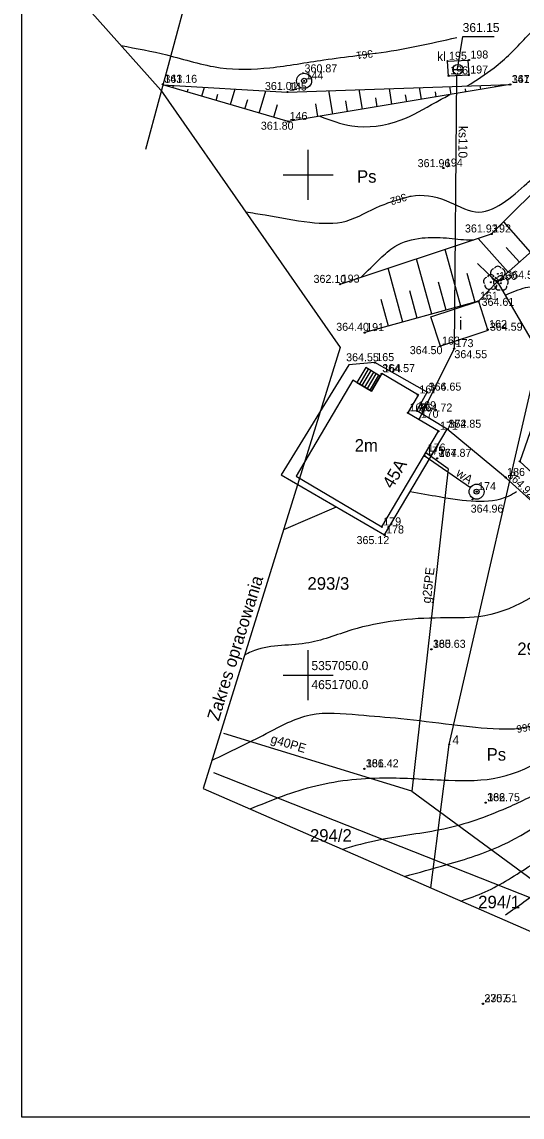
# Model space of a CAD drawing. Extents: x 4635329 to 4651863, y 5356628 to 5367582.
# Drawn here: x 4651671.4 to 4651721.4, y 5357005.8 to 5357115.3 of the extents above; entities that cross this region are included whole.
import ezdxf

# ---------------------------------------------------------------- set-up
doc = ezdxf.new("R2010")
doc.units = 0
for name, color, linetype in [('Level 1', 7, 'Continuous'), ('Level 12', 7, 'Continuous'), ('Level 13', 7, 'Continuous'), ('Level 14', 7, 'Continuous'), ('Level 15', 7, 'Continuous'), ('Level 2', 7, 'Continuous'), ('Level 20', 7, 'Continuous'), ('Level 22', 7, 'Continuous'), ('Level 35', 7, 'Continuous'), ('Level 36', 7, 'Continuous'), ('Level 37', 7, 'Continuous'), ('Level 39', 7, 'Continuous'), ('Level 4', 7, 'Continuous'), ('Level 44', 7, 'Continuous'), ('Level 45', 7, 'Continuous'), ('Level 46', 7, 'Continuous'), ('Level 47', 7, 'Continuous'), ('Level 48', 7, 'Continuous'), ('Level 5', 7, 'Continuous'), ('Level 54', 7, 'Continuous'), ('Level 55', 7, 'Continuous'), ('Level 58', 7, 'Continuous'), ('Level 6', 7, 'Continuous'), ('Level 60', 7, 'Continuous'), ('Level 62', 7, 'Continuous'), ('Level 63', 7, 'Continuous')]:
    doc.layers.add(name, color=color, linetype=linetype)

msp = doc.modelspace()

# ---------------------------------------------------------------- linework, layer by layer
at = {"layer": 'Level 1'}
for p, q in [((4651674.731, 5357120.311), (4651685.274, 5357108.466)), ((4651685.274, 5357108.466), (4651703.222, 5357082.749)), ((4651703.222, 5357082.749), (4651689.514, 5357038.661)), ((4651689.514, 5357038.661), (4651730.37, 5357020.838))]:
    msp.add_line(p, q, dxfattribs=at)
at = {"layer": 'Level 13'}
for points in [[(4651671.382, 5357244.835), (4651857.008, 5357244.835), (4651857.008, 5357005.82), (4651671.382, 5357005.82)], [(4651707.37, 5357064.82), (4651713.04, 5357074.38), (4651709.976, 5357076.197), (4651711.033, 5357077.979), (4651707.381, 5357080.1450000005), (4651706.335, 5357078.382), (4651704.4860000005, 5357079.479), (4651698.8040000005, 5357069.903)], [(4651707.37, 5357064.82), (4651707.37, 5357064.82)]]:
    msp.add_lwpolyline(points, close=True, dxfattribs=at)
at = {"layer": 'Level 15'}
for p, q in [((4651705.757, 5357080.742000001), (4651704.871, 5357079.25)), ((4651706.015, 5357080.589), (4651705.129, 5357079.097)), ((4651706.273, 5357080.436), (4651705.387, 5357078.944)), ((4651707.22, 5357079.874), (4651705.757, 5357080.742000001)), ((4651706.531, 5357080.282), (4651705.6450000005, 5357078.79)), ((4651706.789, 5357080.129), (4651705.903, 5357078.637)), ((4651707.047, 5357079.976), (4651706.161, 5357078.484)), ((4651706.335, 5357078.382), (4651707.22, 5357079.874)), ((4651704.871, 5357079.25), (4651706.335, 5357078.382))]:
    msp.add_line(p, q, dxfattribs=at)
for points in [[(4651713.94, 5357111.37), (4651715.976, 5357111.484), (4651716.0600000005, 5357109.99), (4651714.024, 5357109.876)], [(4651717.03, 5357087.37), (4651717.9860000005, 5357084.438), (4651713.24, 5357082.89), (4651712.284, 5357085.822)]]:
    msp.add_lwpolyline(points, close=True, dxfattribs=at)
at = {"layer": 'Level 2'}
msp.add_line((4651691.014, 5357129.514), (4651683.746, 5357102.5370000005), dxfattribs=at)
at = {"layer": 'Level 20'}
for points in [[(4651722.32, 5357083.58), (4651718.95, 5357089.36)], [(4651724.46, 5357080.82), (4651721.17, 5357071.37)], [(4651719.75, 5357069.76), (4651713.89, 5357074.58)], [(4651744.63, 5357054), (4651742.88, 5357054.46), (4651740.55, 5357055.11), (4651729.54, 5357063.65), (4651721.17, 5357071.37)], [(4651719.75, 5357069.76), (4651728.41, 5357061.94), (4651740.36, 5357051.28), (4651742.88, 5357049.73)]]:
    msp.add_lwpolyline(points, dxfattribs=at)
at = {"layer": 'Level 22'}
msp.add_lwpolyline([(4651707.65, 5357064.01), (4651713.89, 5357074.58), (4651710.86, 5357076.43), (4651711.9, 5357078.29), (4651706.67, 5357081.24), (4651704.079, 5357081.007), (4651697.294, 5357070.035), (4651707.65, 5357064.01)], dxfattribs=at)
at = {"layer": 'Level 35'}
msp.add_lwpolyline([(4651711.598, 5357071.949), (4651716.232, 5357068.765)], dxfattribs=at)
at = {"layer": 'Level 36'}
msp.add_line((4651714.473, 5357110.548), (4651715.473, 5357110.548), dxfattribs=at)
msp.add_lwpolyline([(4651714.943, 5357110.578), (4651715.457, 5357113.834), (4651718.589, 5357113.834)], dxfattribs=at)
msp.add_circle((4651714.973149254, 5357110.548323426), 0.5, dxfattribs=at)
at = {"layer": 'Level 37'}
msp.add_lwpolyline([(4651714.828, 5357109.921), (4651714.600000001, 5357082.64), (4651711.11, 5357075.58)], dxfattribs=at)
at = {"layer": 'Level 39'}
for points in [[(4651714.01, 5357070.62), (4651711.766, 5357072.232)], [(4651714.01, 5357070.62), (4651710.38, 5357038.4), (4651691.571, 5357044.149)], [(4651710.38, 5357038.4), (4651726.98, 5357026.22)]]:
    msp.add_lwpolyline(points, dxfattribs=at)
at = {"layer": 'Level 4'}
for p, q in [((4651714.100000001, 5357043.07), (4651723.55, 5357084.05)), ((4651712.286, 5357028.727), (4651714.100000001, 5357043.07)), ((4651690.538, 5357040.28), (4651729.758, 5357024.764))]:
    msp.add_line(p, q, dxfattribs=at)
at = {"layer": 'Level 44'}
for centre in [(4651699.493658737, 5357110.182), (4651685.48, 5357109.0600000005), (4651720.22, 5357109.04), (4651697.94, 5357108.29), (4651698, 5357105.34), (4651713.53, 5357100.69), (4651718.350000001, 5357094.100000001), (4651718.95, 5357089.36), (4651703.21, 5357089.09), (4651717.03, 5357087.37), (4651705.66, 5357084.24), (4651717.95, 5357084.55), (4651713.24, 5357082.89), (4651714.600000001, 5357082.64), (4651706.67, 5357081.24), (4651707.36, 5357080.11), (4651711.9, 5357078.29), (4651710.86, 5357076.43), (4651713.89, 5357074.58), (4651712.91, 5357071.67), (4651721.17, 5357071.37), (4651719.75, 5357069.76), (4651716.440698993, 5357067.567027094), (4651707.65, 5357064.01), (4651712.33, 5357052.58), (4651705.63, 5357040.64), (4651717.76, 5357037.25), (4651717.48, 5357017.15), (4651717.48, 5357017.15)]:
    msp.add_circle(centre, 0.04, dxfattribs=at)
at = {"layer": 'Level 46'}
for p, q in [((4651704.875, 5357111.925), (4651706.693, 5357112.16)), ((4651707.9690000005, 5357097.197), (4651710.095, 5357097.843)), ((4651697.564, 5357064.55), (4651702.824, 5357066.818)), ((4651720.632, 5357044.616), (4651722.726, 5357044.974))]:
    msp.add_line(p, q, dxfattribs=at)
for points in [[(4651715.922, 5357108.8950000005), (4651718.598, 5357110.718), (4651721.751, 5357113.69), (4651723.994, 5357115.873), (4651726.419, 5357117.329), (4651727.9350000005, 5357117.996), (4651728.782, 5357118.194)], [(4651706.693, 5357112.16), (4651706.799, 5357112.174), (4651714.865, 5357113.749)], [(4651681.296, 5357112.936), (4651685.881, 5357111.992000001), (4651691.216, 5357110.718), (4651696.188, 5357110.718), (4651701.585, 5357111.507), (4651704.875, 5357111.925)], [(4651701.19, 5357105.871), (4651704.365, 5357104.9180000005), (4651709.215, 5357105.464), (4651712.7930000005, 5357107.284), (4651714.193, 5357108.036)], [(4651710.095, 5357097.843), (4651710.307, 5357097.883), (4651713.763, 5357097.458000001), (4651716.734, 5357096.306), (4651721.888, 5357099.157), (4651722.9180000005, 5357100.066000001)], [(4651693.759000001, 5357096.308), (4651695.694, 5357096.0030000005), (4651700.181, 5357095.275), (4651703.819, 5357095.396), (4651707.215, 5357096.9120000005), (4651707.9690000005, 5357097.197)], [(4651705.312, 5357089.786), (4651707.215, 5357091.636), (4651708.67, 5357092.849), (4651711.398, 5357093.698), (4651713.824, 5357093.698), (4651716.1280000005, 5357093.516), (4651716.585, 5357093.516)], [(4651719.746, 5357087.994), (4651721.754, 5357088.741), (4651725.392, 5357088.801), (4651727.332, 5357088.68), (4651727.741, 5357088.68)], [(4651710.2190000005, 5357068.362), (4651713.112, 5357067.8440000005), (4651716.78, 5357067.389), (4651720.024, 5357067.904), (4651720.829, 5357068.3440000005)], [(4651727.711, 5357062.571), (4651725.805, 5357060.508), (4651717.074, 5357055.838), (4651713.254, 5357055.717), (4651704.374, 5357054.513), (4651699.766, 5357053.1790000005), (4651694.309, 5357052.33), (4651693.661, 5357052)], [(4651694.191, 5357036.621), (4651700.772, 5357038.944), (4651708.048, 5357039.732), (4651714.051, 5357039.49), (4651719.144, 5357039.7930000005), (4651728.057, 5357045.676), (4651730.846, 5357049.922), (4651732.786, 5357053.44), (4651734.545, 5357055.017), (4651735.638, 5357055.492000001)], [(4651690.393, 5357041.489), (4651695.809, 5357044.152), (4651700.2360000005, 5357046.033), (4651705.026000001, 5357046.033), (4651709.2700000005, 5357045.669), (4651714.363, 5357045.062), (4651719.093, 5357044.638), (4651720.632, 5357044.616)], [(4651709.643, 5357029.88), (4651713.869, 5357031.059), (4651719.386, 5357033), (4651728.845, 5357039.369), (4651731.4520000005, 5357041.127), (4651732.2700000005, 5357041.531)], [(4651722.254, 5357037.828), (4651720.226, 5357036.881), (4651713.981, 5357034.698), (4651707.5540000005, 5357033.606), (4651703.872, 5357032.7020000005), (4651703.457, 5357032.579)], [(4651715.289, 5357027.417), (4651717.696, 5357028.335), (4651722.3040000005, 5357031.004), (4651723.226, 5357031.574)], [(4651719.75, 5357026.025), (4651723.449, 5357028.633), (4651729.016, 5357032.058)]]:
    msp.add_spline(points, degree=3, dxfattribs=at)
at = {"layer": 'Level 48'}
for p, q in [((4651698, 5357105.34), (4651685.48, 5357109.0200000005)), ((4651685.48, 5357109.0200000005), (4651697.9, 5357108.29)), ((4651686.487, 5357108.724), (4651686.556, 5357108.957)), ((4651717.261, 5357108.547), (4651717.196, 5357108.938)), ((4651718.74, 5357108.794), (4651718.724, 5357108.891)), ((4651687.926, 5357108.301), (4651688.009000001, 5357108.584)), ((4651689.365, 5357107.8780000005), (4651689.629, 5357108.776000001)), ((4651690.8040000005, 5357107.455), (4651690.985, 5357108.07)), ((4651692.244, 5357107.032), (4651692.703, 5357108.595)), ((4651695.122, 5357106.186), (4651695.777, 5357108.415)), ((4651702.464, 5357106.083000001), (4651702.074, 5357108.4290000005)), ((4651705.424, 5357106.576), (4651705.098, 5357108.531)), ((4651708.383, 5357107.069), (4651708.123, 5357108.633)), ((4651709.863, 5357107.315), (4651709.749, 5357107.999)), ((4651711.342, 5357107.562), (4651711.147, 5357108.735)), ((4651712.822, 5357107.808), (4651712.74, 5357108.297)), ((4651714.301, 5357108.0540000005), (4651714.171, 5357108.836)), ((4651715.781, 5357108.301), (4651715.732, 5357108.5940000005)), ((4651693.683, 5357106.609), (4651693.961, 5357107.557)), ((4651696.561, 5357105.763), (4651696.937, 5357107.044)), ((4651700.985, 5357105.837), (4651700.773, 5357107.108)), ((4651703.944, 5357106.33), (4651703.765, 5357107.405)), ((4651706.903, 5357106.823), (4651706.757, 5357107.7020000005)), ((4651722.247, 5357092.273), (4651719.562, 5357095.312)), ((4651719.999, 5357090.2870000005), (4651717.018, 5357093.659)), ((4651715.26, 5357086.883), (4651713.697, 5357092.5600000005)), ((4651721.123, 5357091.28), (4651719.811, 5357092.764)), ((4651712.368, 5357086.087), (4651710.846, 5357091.617000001)), ((4651709.476, 5357085.29), (4651707.994, 5357090.673)), ((4651718.88, 5357089.288), (4651716.955, 5357091.1450000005)), ((4651713.814, 5357086.485), (4651713.0430000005, 5357089.2870000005)), ((4651716.707, 5357087.281), (4651715.915, 5357090.157)), ((4651710.922, 5357085.688), (4651710.171, 5357088.417)), ((4651708.029, 5357084.892), (4651707.299, 5357087.547))]:
    msp.add_line(p, q, dxfattribs=at)
for points in [[(4651697.94, 5357108.29), (4651720.22, 5357109.04)], [(4651720.22, 5357109.04), (4651698, 5357105.34)], [(4651703.21, 5357089.09), (4651718.350000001, 5357094.100000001), (4651724.53, 5357100.28), (4651730.3100000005, 5357104.8100000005)], [(4651730.3100000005, 5357104.8100000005), (4651723.850000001, 5357093.69), (4651718.95, 5357089.36), (4651717.03, 5357087.37), (4651705.66, 5357084.24)]]:
    msp.add_lwpolyline(points, dxfattribs=at)
at = {"layer": 'Level 54'}
for centre, radius in [((4651699.600000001, 5357109.41), 0.75), ((4651699.600000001, 5357109.41), 0.25), ((4651716.850000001, 5357068.34), 0.75), ((4651716.850000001, 5357068.34), 0.25000000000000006)]:
    msp.add_circle(centre, radius, dxfattribs=at)
at = {"layer": 'Level 55'}
for centre in [(4651718.277921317, 5357089.267698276), (4651718.975033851, 5357090.116629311), (4651719.278126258, 5357089.17674138)]:
    msp.add_circle(centre, 0.045, dxfattribs=at)
for centre, start, end in [((4651718.618533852, 5357090.23262931), 102.15015833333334, 221.80155000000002), ((4651718.975033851, 5357090.491629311), 30.14713055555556, 149.85286944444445), ((4651719.331533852, 5357090.23262931), 318.19845000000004, 77.84984166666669), ((4651717.921421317, 5357089.383698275), 102.15015833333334, 221.80155000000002), ((4651718.277921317, 5357089.642698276), 30.14713055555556, 149.85286944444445), ((4651718.7545338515, 5357089.8131293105), 174.10764444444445, 293.8915888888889), ((4651718.921626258, 5357089.29274138), 102.15015833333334, 221.80155000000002), ((4651718.634421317, 5357089.383698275), 318.19845000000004, 77.84984166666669), ((4651719.278126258, 5357089.55174138), 30.14713055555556, 149.85286944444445), ((4651719.195533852, 5357089.8131293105), 246.10841111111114, 5.8901916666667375), ((4651719.634626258, 5357089.29274138), 318.19845000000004, 77.84984166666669), ((4651718.057421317, 5357088.9641982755), 174.10764444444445, 293.8915888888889), ((4651718.498421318, 5357088.9641982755), 246.10841111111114, 5.8901916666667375), ((4651719.057626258, 5357088.87324138), 174.10764444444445, 293.8915888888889), ((4651719.498626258, 5357088.87324138), 246.10841111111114, 5.8901916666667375)]:
    msp.add_arc(centre, 0.375, start, end, dxfattribs=at)
at = {"layer": 'Level 60'}
for p, q in [((4651700, 5357097.5), (4651700, 5357102.5)), ((4651697.5, 5357100), (4651702.5, 5357100)), ((4651700, 5357047.5), (4651700, 5357052.5)), ((4651697.5, 5357050), (4651702.5, 5357050))]:
    msp.add_line(p, q, dxfattribs=at)
at = {"layer": 'Level 62'}
msp.add_circle((4651714.100000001, 5357043.07), 0.05, dxfattribs=at)
at = {"layer": 'Level 63'}
for centre in [(4651713.94, 5357111.37), (4651716.08, 5357111.49), (4651714.0600000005, 5357109.91), (4651716.0600000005, 5357109.99), (4651685.48, 5357109.0600000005), (4651699.600000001, 5357109.41), (4651720.22, 5357109.04), (4651697.94, 5357108.29), (4651698, 5357105.34), (4651713.53, 5357100.69), (4651718.350000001, 5357094.100000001), (4651703.21, 5357089.09), (4651718.95, 5357089.36), (4651717.03, 5357087.37), (4651705.66, 5357084.24), (4651717.95, 5357084.55), (4651713.24, 5357082.89), (4651714.600000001, 5357082.64), (4651706.67, 5357081.24), (4651707.36, 5357080.11), (4651711.9, 5357078.29), (4651710.98, 5357078.01), (4651709.99, 5357076.22), (4651710.86, 5357076.43), (4651711.11, 5357075.58), (4651713.04, 5357074.38), (4651713.89, 5357074.58), (4651711.67, 5357071.9), (4651711.8100000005, 5357072.2), (4651712.91, 5357071.67), (4651721.17, 5357071.37), (4651719.75, 5357069.76), (4651716.850000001, 5357068.34), (4651707.37, 5357064.82), (4651707.65, 5357064.01), (4651712.33, 5357052.58), (4651705.63, 5357040.64), (4651717.76, 5357037.25), (4651717.48, 5357017.15), (4651717.48, 5357017.15)]:
    msp.add_circle(centre, 0.06, dxfattribs=at)

# ---------------------------------------------------------------- texts
at = {"layer": 'Level 12'}
for p in [(4651704.891, 5357099.224), (4651717.847, 5357041.455)]:
    msp.add_text('Ps', height=1.2499980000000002, dxfattribs=at).set_placement(p)
at = {"layer": 'Level 14'}
for s, p in [('i', (4651715.062, 5357084.532)), ('2m', (4651704.659, 5357072.3440000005))]:
    msp.add_text(s, height=1.2499980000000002, dxfattribs=at).set_placement(p)
at = {"layer": 'Level 35'}
msp.add_text('wA', height=0.9, rotation=325.50722222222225, dxfattribs=at).set_placement((4651714.707, 5357069.99))
at = {"layer": 'Level 36'}
msp.add_text('361.15', height=0.9, dxfattribs=at).set_placement((4651715.457, 5357114.284))
at = {"layer": 'Level 37'}
msp.add_text('kl', height=0.9, dxfattribs=at).set_placement((4651712.899, 5357111.3950000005))
msp.add_text('ks110', height=0.9, rotation=269.5211638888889, dxfattribs=at).set_placement((4651715.055, 5357104.9))
at = {"layer": 'Level 39'}
for s, rotation, p in [('g25PE', 83.57199444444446, (4651712.2530000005, 5357057.14)), ('g40PE', 343.00414722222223, (4651696.186, 5357043.261))]:
    msp.add_text(s, height=0.9, rotation=rotation, dxfattribs=at).set_placement(p)
at = {"layer": 'Level 45'}
for s, p in [('360.87', (4651699.644, 5357110.256)), ('361.16', (4651685.63, 5357109.21)), ('361.77', (4651720.37, 5357109.19)), ('361.01', (4651695.681, 5357108.494)), ('361.80', (4651695.274, 5357104.521)), ('361.96', (4651710.955, 5357100.779)), ('361.93', (4651715.6850000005, 5357094.25)), ('364.56', (4651719.812, 5357089.616)), ('362.10', (4651700.545, 5357089.21)), ('364.61', (4651717.347, 5357086.914)), ('364.40', (4651702.812, 5357084.42)), ('364.59', (4651718.175, 5357084.428)), ('364.50', (4651710.164, 5357082.086)), ('364.55', (4651703.8040000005, 5357081.375)), ('364.55', (4651714.629, 5357081.684)), ('364.57', (4651707.419, 5357080.29)), ('364.65', (4651712.05, 5357078.44)), ('364.72', (4651711.147, 5357076.353)), ('364.85', (4651714.04, 5357074.73)), ('364.87', (4651713.0600000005, 5357071.82)), ('364.96', (4651716.257, 5357066.246)), ('365.12', (4651704.8440000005, 5357063.099)), ('365.63', (4651712.48, 5357052.73)), ('366.42', (4651705.78, 5357040.79)), ('366.75', (4651717.91, 5357037.4)), ('370.51', (4651717.63, 5357017.3)), ('370.51', (4651717.63, 5357017.3))]:
    msp.add_text(s, height=0.7999980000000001, dxfattribs=at).set_placement(p)
msp.add_text('364.92', height=0.7999980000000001, rotation=315.84554722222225, dxfattribs=at).set_placement((4651719.867000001, 5357069.899))
at = {"layer": 'Level 47'}
for s, rotation, p in [('361', 187.33576111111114, (4651706.436, 5357112.502)), ('362', 197.42535555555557, (4651709.722, 5357098.175)), ('366', 189.3948888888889, (4651722.436, 5357045.23))]:
    msp.add_text(s, height=0.75, rotation=rotation, dxfattribs=at).set_placement(p)
at = {"layer": 'Level 5'}
for s, p in [('293/3', (4651699.936, 5357058.54)), ('293/1', (4651720.919, 5357052.007)), ('294/2', (4651700.189, 5357033.351)), ('294/1', (4651717.009000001, 5357026.695))]:
    msp.add_text(s, height=1.2499980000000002, dxfattribs=at).set_placement(p)
at = {"layer": 'Level 58'}
for s, p in [(' 5357050.0 ', (4651700, 5357050.5)), (' 4651700.0 ', (4651700, 5357048.600000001))]:
    msp.add_text(s, height=0.9, dxfattribs=at).set_placement(p)
at = {"layer": 'Level 6'}
for s, rotation, p in [('45A', 59.327980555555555, (4651708.42, 5357068.55)), ('Zakres opracowania', 72.72829722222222, (4651691.067, 5357045.341))]:
    msp.add_text(s, height=1.2499980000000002, rotation=rotation, dxfattribs=at).set_placement(p)
at = {"layer": 'Level 62'}
msp.add_text(' 4', height=0.9, dxfattribs=at).set_placement((4651714.100000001, 5357043.07))
at = {"layer": 'Level 63'}
for s, p in [('195', (4651714.09, 5357111.5200000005)), ('198', (4651716.23, 5357111.64)), ('143', (4651685.63, 5357109.21)), ('144', (4651699.75, 5357109.5600000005)), ('196', (4651714.21, 5357110.0600000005)), ('197', (4651716.21, 5357110.14)), ('147', (4651720.37, 5357109.19)), ('145', (4651698.09, 5357108.44)), ('146', (4651698.15, 5357105.49)), ('194', (4651713.68, 5357100.84)), ('192', (4651718.5, 5357094.25)), ('160', (4651719.100000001, 5357089.51)), ('193', (4651703.36, 5357089.24)), ('161', (4651717.18, 5357087.5200000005)), ('191', (4651705.8100000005, 5357084.39)), ('162', (4651718.100000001, 5357084.7)), ('163', (4651713.39, 5357083.04)), ('173', (4651714.75, 5357082.79)), ('165', (4651706.82, 5357081.39)), ('164', (4651707.51, 5357080.26)), ('167', (4651711.13, 5357078.16)), ('166', (4651712.05, 5357078.44)), ('168', (4651710.14, 5357076.37)), ('169', (4651711.01, 5357076.58)), ('170', (4651711.26, 5357075.73)), ('171', (4651713.19, 5357074.53)), ('172', (4651714.04, 5357074.73)), ('175', (4651711.82, 5357072.05)), ('176', (4651711.96, 5357072.350000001)), ('177', (4651713.0600000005, 5357071.82)), ('186', (4651719.9, 5357069.91)), ('174', (4651717, 5357068.49)), ('179', (4651707.5200000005, 5357064.97)), ('178', (4651707.8, 5357064.16)), ('180', (4651712.48, 5357052.73)), ('181', (4651705.78, 5357040.79)), ('182', (4651717.91, 5357037.4)), ('2357', (4651717.63, 5357017.3)), ('2357', (4651717.63, 5357017.3))]:
    msp.add_text(s, height=0.7999980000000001, dxfattribs=at).set_placement(p)

doc.saveas('drawing.dxf')
